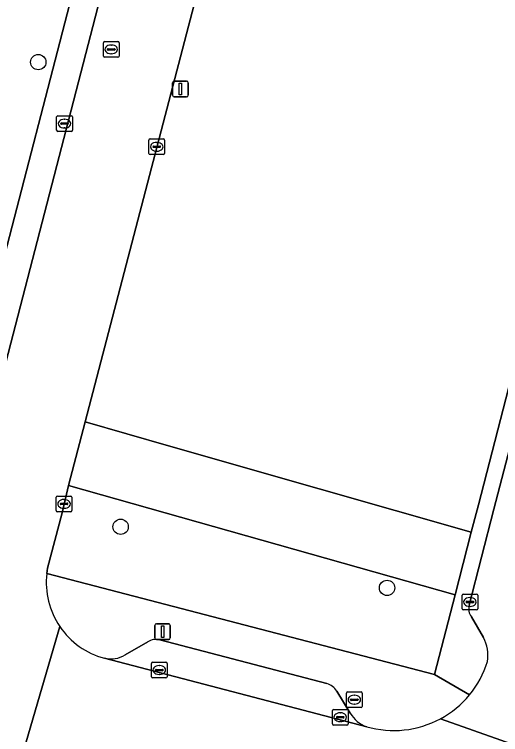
# Model space of a CAD drawing. Extents: x 163683 to 164494, y 382709 to 383872.
# Drawn here: x 163943.22 to 163974.2, y 383181.08 to 383226.97 of the extents above; entities that cross this region are included whole.
import ezdxf

# ---------------------------------------------------------------- set-up
doc = ezdxf.new("R2010")
doc.units = 0
for name, color, linetype in [('IMGEO_Boom', 7, 'Continuous'), ('IMGEO_Brandkraan', 7, 'Continuous'), ('IMGEO_Groenvoorziening', 7, 'Continuous'), ('IMGEO_Kolk', 7, 'Continuous'), ('IMGEO_Lichtmast', 7, 'Continuous'), ('IMGEO_Parkeervlak_open', 7, 'Continuous'), ('IMGEO_Rijbaan_lokaal_open', 7, 'Continuous'), ('IMGEO_Rioolput', 7, 'Continuous'), ('IMGEO_Voetpad_open', 7, 'Continuous')]:
    doc.layers.add(name, color=color, linetype=linetype)

msp = doc.modelspace()

# ---------------------------------------------------------------- linework, layer by layer
at = {"layer": 'IMGEO_Boom'}
for centre in [(163944.744, 383223.929), (163949.993, 383194.324), (163966.969, 383190.43)]:
    msp.add_circle(centre, 0.489, dxfattribs=at)
at = {"layer": 'IMGEO_Brandkraan'}
for p, q in [((163964.382, 383182.881), (163964.382, 383183.733)), ((163964.457, 383183.807), (163965.309, 383183.807)), ((163965.383, 383183.733), (163965.383, 383182.881)), ((163964.641, 383183.301), (163964.641, 383183.313)), ((163965.079, 383183.264), (163964.681, 383183.264)), ((163964.684, 383183.35), (163965.082, 383183.35)), ((163964.87, 383183.587), (163964.895, 383183.587)), ((163965.125, 383183.313), (163965.125, 383183.301)), ((163965.309, 383182.807), (163964.457, 383182.807)), ((163964.893, 383183.027), (163964.868, 383183.027))]:
    msp.add_line(p, q, dxfattribs=at)
for points in [[(163964.382, 383182.881), (163964.382, 383183.733)], [(163964.457, 383183.807), (163965.309, 383183.807)], [(163965.383, 383183.733), (163965.383, 383182.881)], [(163965.309, 383182.807), (163964.457, 383182.807)]]:
    msp.add_lwpolyline(points, dxfattribs=at)
for centre, radius, start, end in [((163964.459, 383183.731), 0.0765, 91.552, 178.448), ((163964.459, 383183.731), 0.0765, 91.552, 178.448), ((163965.307, 383183.731), 0.0765, 1.552, 88.448), ((163965.307, 383183.731), 0.0765, 1.552, 88.448), ((163964.681, 383183.31), 0.0403, 85.8775, 175.7526), ((163964.678, 383183.3), 0.0366, 178.938, 274.7102), ((163965.082, 383183.307), 0.043, 264.8664, 352.4533), ((163965.086, 383183.312), 0.0386, 1.7309, 96.639), ((163964.459, 383182.883), 0.0765, 181.552, 268.448), ((163964.459, 383182.883), 0.0765, 181.552, 268.448), ((163965.307, 383182.883), 0.0765, 271.552, 358.448), ((163965.307, 383182.883), 0.0765, 271.552, 358.448)]:
    msp.add_arc(centre, radius, start, end, dxfattribs=at)
for centre, major_axis, ratio, start_param, end_param in [((163964.869, 383183.307), (-0.387, 0.002), 0.722429, 4.712389, 7.853982), ((163964.894, 383183.307), (-0.39, 0.002), 0.717154, 1.570796, 4.712389)]:
    msp.add_ellipse(centre, major_axis=major_axis, ratio=ratio, start_param=start_param, end_param=end_param, dxfattribs=at)
at = {"layer": 'IMGEO_Groenvoorziening'}
for points in [[(163959.522, 383246.173), (163947.735, 383201.003), (163953.035, 383199.492), (163962.651, 383196.748), (163972.339, 383193.984), (163972.786, 383195.714), (163984.169, 383239.809)], [(163972.339, 383193.984), (163962.651, 383196.748), (163953.035, 383199.492), (163947.735, 383201.003), (163946.68, 383196.962), (163971.307, 383189.99)], [(163969.992, 383184.902), (163971.307, 383189.99), (163946.68, 383196.962), (163946.263, 383195.215), (163945.336, 383191.685), (163945.287, 383191.346)]]:
    msp.add_lwpolyline(points, close=True, dxfattribs=at)
at = {"layer": 'IMGEO_Kolk'}
for p, q in [((163945.915, 383219.587), (163945.915, 383220.439)), ((163945.99, 383220.513), (163946.842, 383220.513)), ((163946.916, 383220.439), (163946.916, 383219.587)), ((163946.174, 383220.007), (163946.174, 383220.019)), ((163946.612, 383219.97), (163946.214, 383219.97)), ((163946.217, 383220.056), (163946.615, 383220.056)), ((163946.403, 383220.293), (163946.428, 383220.293)), ((163946.658, 383220.019), (163946.658, 383220.007)), ((163946.842, 383219.513), (163945.99, 383219.513)), ((163946.426, 383219.733), (163946.401, 383219.733)), ((163951.87, 383219.035), (163952.722, 383219.035)), ((163951.795, 383218.109), (163951.795, 383218.961)), ((163952.097, 383218.578), (163952.495, 383218.578)), ((163952.283, 383218.815), (163952.308, 383218.815)), ((163952.796, 383218.961), (163952.796, 383218.109)), ((163952.054, 383218.529), (163952.054, 383218.541)), ((163952.492, 383218.492), (163952.094, 383218.492)), ((163952.306, 383218.255), (163952.281, 383218.255)), ((163952.538, 383218.541), (163952.538, 383218.529)), ((163952.722, 383218.035), (163951.87, 383218.035)), ((163945.886, 383195.356), (163945.886, 383196.208)), ((163945.961, 383196.282), (163946.813, 383196.282)), ((163946.887, 383196.208), (163946.887, 383195.356)), ((163946.145, 383195.776), (163946.145, 383195.788)), ((163946.583, 383195.739), (163946.185, 383195.739)), ((163946.188, 383195.825), (163946.586, 383195.825)), ((163946.374, 383196.062), (163946.399, 383196.062)), ((163946.629, 383195.788), (163946.629, 383195.776)), ((163946.813, 383195.282), (163945.961, 383195.282)), ((163946.397, 383195.502), (163946.372, 383195.502)), ((163971.746, 383189.106), (163971.746, 383189.958)), ((163971.821, 383190.032), (163972.673, 383190.032)), ((163972.234, 383189.812), (163972.259, 383189.812)), ((163972.747, 383189.958), (163972.747, 383189.106)), ((163972.005, 383189.526), (163972.005, 383189.538)), ((163972.443, 383189.489), (163972.045, 383189.489)), ((163972.048, 383189.575), (163972.446, 383189.575)), ((163972.257, 383189.252), (163972.232, 383189.252)), ((163972.489, 383189.538), (163972.489, 383189.526)), ((163972.673, 383189.032), (163971.821, 383189.032)), ((163951.953, 383184.771), (163951.953, 383185.623)), ((163952.028, 383185.697), (163952.88, 383185.697)), ((163952.954, 383185.623), (163952.954, 383184.771)), ((163952.212, 383185.191), (163952.212, 383185.203)), ((163952.65, 383185.154), (163952.252, 383185.154)), ((163952.255, 383185.24), (163952.653, 383185.24)), ((163952.441, 383185.477), (163952.466, 383185.477)), ((163952.696, 383185.203), (163952.696, 383185.191)), ((163952.88, 383184.697), (163952.028, 383184.697)), ((163952.464, 383184.917), (163952.439, 383184.917)), ((163963.485, 383181.765), (163963.485, 383182.617)), ((163963.56, 383182.691), (163964.412, 383182.691)), ((163963.973, 383182.471), (163963.998, 383182.471)), ((163964.486, 383182.617), (163964.486, 383181.765)), ((163963.744, 383182.185), (163963.744, 383182.197)), ((163964.182, 383182.148), (163963.784, 383182.148)), ((163963.787, 383182.234), (163964.185, 383182.234)), ((163963.996, 383181.911), (163963.971, 383181.911)), ((163964.228, 383182.197), (163964.228, 383182.185)), ((163964.412, 383181.691), (163963.56, 383181.691))]:
    msp.add_line(p, q, dxfattribs=at)
for points in [[(163945.915, 383219.587), (163945.915, 383220.439)], [(163945.99, 383220.513), (163946.842, 383220.513)], [(163946.916, 383220.439), (163946.916, 383219.587)], [(163946.842, 383219.513), (163945.99, 383219.513)], [(163951.87, 383219.035), (163952.722, 383219.035)], [(163951.795, 383218.109), (163951.795, 383218.961)], [(163952.796, 383218.961), (163952.796, 383218.109)], [(163952.722, 383218.035), (163951.87, 383218.035)], [(163945.886, 383195.356), (163945.886, 383196.208)], [(163945.961, 383196.282), (163946.813, 383196.282)], [(163946.887, 383196.208), (163946.887, 383195.356)], [(163946.813, 383195.282), (163945.961, 383195.282)], [(163971.746, 383189.106), (163971.746, 383189.958)], [(163971.821, 383190.032), (163972.673, 383190.032)], [(163972.747, 383189.958), (163972.747, 383189.106)], [(163972.673, 383189.032), (163971.821, 383189.032)], [(163951.953, 383184.771), (163951.953, 383185.623)], [(163952.028, 383185.697), (163952.88, 383185.697)], [(163952.954, 383185.623), (163952.954, 383184.771)], [(163952.88, 383184.697), (163952.028, 383184.697)], [(163963.485, 383181.765), (163963.485, 383182.617)], [(163963.56, 383182.691), (163964.412, 383182.691)], [(163964.486, 383182.617), (163964.486, 383181.765)], [(163964.412, 383181.691), (163963.56, 383181.691)]]:
    msp.add_lwpolyline(points, dxfattribs=at)
for centre, radius, start, end in [((163945.992, 383220.437), 0.0765, 91.552, 178.448), ((163945.992, 383220.437), 0.0765, 91.552, 178.448), ((163946.84, 383220.437), 0.0765, 1.552, 88.448), ((163946.84, 383220.437), 0.0765, 1.552, 88.448), ((163946.214, 383220.016), 0.0403, 85.8775, 175.7526), ((163946.211, 383220.006), 0.0366, 178.938, 274.7102), ((163946.615, 383220.013), 0.043, 264.8664, 352.4533), ((163946.619, 383220.018), 0.0386, 1.7309, 96.639), ((163945.992, 383219.589), 0.0765, 181.552, 268.448), ((163945.992, 383219.589), 0.0765, 181.552, 268.448), ((163946.84, 383219.589), 0.0765, 271.552, 358.448), ((163946.84, 383219.589), 0.0765, 271.552, 358.448), ((163951.872, 383218.959), 0.0765, 91.552, 178.448), ((163951.872, 383218.959), 0.0765, 91.552, 178.448), ((163952.72, 383218.959), 0.0765, 1.552, 88.448), ((163952.72, 383218.959), 0.0765, 1.552, 88.448), ((163952.094, 383218.538), 0.0403, 85.8775, 175.7526), ((163952.499, 383218.54), 0.0386, 1.7309, 96.639), ((163952.091, 383218.528), 0.0366, 178.938, 274.7102), ((163952.495, 383218.535), 0.043, 264.8664, 352.4533), ((163951.872, 383218.111), 0.0765, 181.552, 268.448), ((163951.872, 383218.111), 0.0765, 181.552, 268.448), ((163952.72, 383218.111), 0.0765, 271.552, 358.448), ((163952.72, 383218.111), 0.0765, 271.552, 358.448), ((163945.963, 383196.206), 0.0765, 91.552, 178.448), ((163945.963, 383196.206), 0.0765, 91.552, 178.448), ((163946.811, 383196.206), 0.0765, 1.552, 88.448), ((163946.811, 383196.206), 0.0765, 1.552, 88.448), ((163946.185, 383195.785), 0.0403, 85.8775, 175.7526), ((163946.182, 383195.775), 0.0366, 178.938, 274.7102), ((163946.586, 383195.782), 0.043, 264.8664, 352.4533), ((163946.59, 383195.787), 0.0386, 1.7309, 96.639), ((163945.963, 383195.358), 0.0765, 181.552, 268.448), ((163945.963, 383195.358), 0.0765, 181.552, 268.448), ((163946.811, 383195.358), 0.0765, 271.552, 358.448), ((163946.811, 383195.358), 0.0765, 271.552, 358.448), ((163971.823, 383189.956), 0.0765, 91.552, 178.448), ((163971.823, 383189.956), 0.0765, 91.552, 178.448), ((163972.671, 383189.956), 0.0765, 1.552, 88.448), ((163972.671, 383189.956), 0.0765, 1.552, 88.448), ((163972.045, 383189.535), 0.0403, 85.8775, 175.7526), ((163972.042, 383189.525), 0.0366, 178.938, 274.7102), ((163972.446, 383189.532), 0.043, 264.8664, 352.4533), ((163972.45, 383189.537), 0.0386, 1.7309, 96.639), ((163971.823, 383189.108), 0.0765, 181.552, 268.448), ((163971.823, 383189.108), 0.0765, 181.552, 268.448), ((163972.671, 383189.108), 0.0765, 271.552, 358.448), ((163972.671, 383189.108), 0.0765, 271.552, 358.448), ((163952.03, 383185.621), 0.0765, 91.552, 178.448), ((163952.03, 383185.621), 0.0765, 91.552, 178.448), ((163952.878, 383185.621), 0.0765, 1.552, 88.448), ((163952.878, 383185.621), 0.0765, 1.552, 88.448), ((163952.252, 383185.2), 0.0403, 85.8775, 175.7526), ((163952.249, 383185.19), 0.0366, 178.938, 274.7102), ((163952.653, 383185.197), 0.043, 264.8664, 352.4533), ((163952.657, 383185.202), 0.0386, 1.7309, 96.639), ((163952.03, 383184.773), 0.0765, 181.552, 268.448), ((163952.03, 383184.773), 0.0765, 181.552, 268.448), ((163952.878, 383184.773), 0.0765, 271.552, 358.448), ((163952.878, 383184.773), 0.0765, 271.552, 358.448), ((163963.562, 383182.615), 0.0765, 91.552, 178.448), ((163963.562, 383182.615), 0.0765, 91.552, 178.448), ((163964.41, 383182.615), 0.0765, 1.552, 88.448), ((163964.41, 383182.615), 0.0765, 1.552, 88.448), ((163963.784, 383182.194), 0.0403, 85.8775, 175.7526), ((163963.781, 383182.184), 0.0366, 178.938, 274.7102), ((163964.185, 383182.191), 0.043, 264.8664, 352.4533), ((163964.189, 383182.196), 0.0386, 1.7309, 96.639), ((163963.562, 383181.767), 0.0765, 181.552, 268.448), ((163963.562, 383181.767), 0.0765, 181.552, 268.448), ((163964.41, 383181.767), 0.0765, 271.552, 358.448), ((163964.41, 383181.767), 0.0765, 271.552, 358.448)]:
    msp.add_arc(centre, radius, start, end, dxfattribs=at)
for centre, major_axis, ratio, start_param, end_param in [((163946.402, 383220.013), (-0.387, 0.002), 0.722429, 4.712389, 7.853982), ((163946.427, 383220.013), (-0.39, 0.002), 0.717154, 1.570796, 4.712389), ((163952.282, 383218.535), (-0.387, 0.002), 0.722429, 4.712389, 7.853982), ((163952.307, 383218.535), (-0.39, 0.002), 0.717154, 1.570796, 4.712389), ((163946.373, 383195.782), (-0.387, 0.002), 0.722429, 4.712389, 7.853982), ((163946.398, 383195.782), (-0.39, 0.002), 0.717154, 1.570796, 4.712389), ((163972.233, 383189.532), (-0.387, 0.002), 0.722429, 4.712389, 7.853982), ((163972.258, 383189.532), (-0.39, 0.002), 0.717154, 1.570796, 4.712389), ((163952.44, 383185.197), (-0.387, 0.002), 0.722429, 4.712389, 7.853982), ((163952.465, 383185.197), (-0.39, 0.002), 0.717154, 1.570796, 4.712389), ((163963.972, 383182.191), (-0.387, 0.002), 0.722429, 4.712389, 7.853982), ((163963.997, 383182.191), (-0.39, 0.002), 0.717154, 1.570796, 4.712389)]:
    msp.add_ellipse(centre, major_axis=major_axis, ratio=ratio, start_param=start_param, end_param=end_param, dxfattribs=at)
at = {"layer": 'IMGEO_Lichtmast'}
for p, q in [((163953.404, 383222.714), (163954.194, 383222.714)), ((163954.194, 383222.714), (163953.404, 383222.714)), ((163953.304, 383221.814), (163953.304, 383222.614)), ((163953.304, 383222.614), (163953.304, 383221.814)), ((163954.294, 383222.614), (163954.294, 383221.814)), ((163954.294, 383221.814), (163954.294, 383222.614)), ((163954.194, 383221.714), (163953.404, 383221.714)), ((163953.404, 383221.714), (163954.194, 383221.714)), ((163952.169, 383187.243), (163952.169, 383188.043)), ((163952.169, 383188.043), (163952.169, 383187.243)), ((163952.269, 383188.143), (163953.059, 383188.143)), ((163953.059, 383188.143), (163952.269, 383188.143)), ((163953.159, 383188.043), (163953.159, 383187.243)), ((163953.159, 383187.243), (163953.159, 383188.043)), ((163953.059, 383187.143), (163952.269, 383187.143)), ((163952.269, 383187.143), (163953.059, 383187.143))]:
    msp.add_line(p, q, dxfattribs=at)
for points in [[(163953.724, 383222.589), (163953.874, 383222.589), (163953.874, 383221.839), (163953.724, 383221.839), (163953.724, 383222.589)], [(163952.589, 383188.018), (163952.739, 383188.018), (163952.739, 383187.268), (163952.589, 383187.268), (163952.589, 383188.018)]]:
    msp.add_lwpolyline(points, dxfattribs=at)
for centre, start, end in [((163953.404, 383222.614), 90, 180), ((163953.404, 383222.614), 90, 180), ((163954.194, 383222.614), 0, 90), ((163954.194, 383222.614), 360, 90), ((163953.404, 383221.814), 180, 270), ((163953.404, 383221.814), 180, 270), ((163954.194, 383221.814), 270, 0), ((163954.194, 383221.814), 270, 0), ((163952.269, 383188.043), 90, 180), ((163952.269, 383188.043), 90, 180), ((163953.059, 383188.043), 0, 90), ((163953.059, 383188.043), 360, 90), ((163952.269, 383187.243), 180, 270), ((163952.269, 383187.243), 180, 270), ((163953.059, 383187.243), 270, 0), ((163953.059, 383187.243), 270, 0)]:
    msp.add_arc(centre, 0.1, start, end, dxfattribs=at)
at = {"layer": 'IMGEO_Parkeervlak_open'}
for points in [[(163932.475, 383165.499), (163967.043, 383298.891)], [(163958.362, 383272.452), (163941.824, 383208.725)], [(163951.717, 383186.992), (163950.283, 383186.156)], [(163963.136, 383184.329), (163952.489, 383187.121)], [(163948.954, 383185.945), (163965.671, 383181.587)], [(163964.624, 383182.447), (163963.766, 383183.851)]]:
    msp.add_lwpolyline(points, dxfattribs=at)
for centre, radius, start, end in [((163952.247, 383186.195), 0.957, 75.3478, 123.625), ((163949.347, 383187.762), 1.859, 257.8045, 300.2381), ((163962.878, 383183.335), 1.027, 30.1578, 75.4649), ((163966.283, 383183.399), 1.912, 209.8543, 251.3468)]:
    msp.add_arc(centre, radius, start, end, dxfattribs=at)
at = {"layer": 'IMGEO_Rijbaan_lokaal_open'}
for points in [[(163967.398, 383300.156), (163967.235, 383299.396), (163967.043, 383298.891), (163932.475, 383165.499), (163932.442, 383164.692), (163931.887, 383161.718), (163927.772, 383139.754), (163933.702, 383138.877), (163933.8, 383139.539), (163933.876, 383139.789), (163937.221, 383157.536), (163937.241, 383157.676), (163939.169, 383167.708), (163940.393, 383172.55), (163941.493, 383176.873)], [(163997.32, 383266.127), (163997.826, 383268.081), (163998.402, 383270.223), (163998.967, 383272.399), (163999.214, 383273.325), (163996.27, 383274.082), (163994.374, 383274.569), (163992.18, 383266.025), (163991.355, 383262.889), (163988.003, 383250), (163973.782, 383195.446), (163972.206, 383189.323)], [(163945.287, 383191.346), (163945.336, 383191.685), (163946.263, 383195.215), (163946.68, 383196.962), (163947.735, 383201.003), (163959.522, 383246.173)], [(163972.34, 383188.588), (163973.108, 383187.267)], [(163946.118, 383187.965), (163943.828, 383180.118)], [(163943.828, 383180.118), (163946.118, 383187.965)], [(163965.671, 383181.587), (163948.954, 383185.945)], [(163970.365, 383182.091), (163976.318, 383179.994)], [(163976.318, 383179.994), (163970.365, 383182.091)]]:
    msp.add_lwpolyline(points, dxfattribs=at)
for centre, radius, start, end in [((163950.259, 383190.775), 5.005, 173.4541, 214.1634), ((163973.025, 383189.093), 0.851, 164.2859, 216.3786), ((163950.257, 383190.775), 5.002, 214.1729, 254.9047), ((163970.903, 383186.101), 2.495, 351.4815, 27.8784), ((163967.429, 383187.584), 6.224, 320.3992, 342.6765), ((163967.383, 383187.619), 6.281, 298.3433, 320.4199), ((163967.4, 383187.597), 6.254, 253.9522, 298.3047)]:
    msp.add_arc(centre, radius, start, end, dxfattribs=at)
at = {"layer": 'IMGEO_Rioolput'}
for p, q in [((163948.892, 383224.314), (163948.892, 383225.166)), ((163948.967, 383225.24), (163949.819, 383225.24)), ((163949.38, 383225.02), (163949.405, 383225.02)), ((163949.893, 383225.166), (163949.893, 383224.314)), ((163949.151, 383224.734), (163949.151, 383224.746)), ((163949.589, 383224.697), (163949.191, 383224.697)), ((163949.194, 383224.783), (163949.592, 383224.783)), ((163949.635, 383224.746), (163949.635, 383224.734)), ((163949.819, 383224.24), (163948.967, 383224.24)), ((163949.403, 383224.46), (163949.378, 383224.46))]:
    msp.add_line(p, q, dxfattribs=at)
for points in [[(163948.892, 383224.314), (163948.892, 383225.166)], [(163948.967, 383225.24), (163949.819, 383225.24)], [(163949.893, 383225.166), (163949.893, 383224.314)], [(163949.819, 383224.24), (163948.967, 383224.24)]]:
    msp.add_lwpolyline(points, dxfattribs=at)
for centre, radius, start, end in [((163948.969, 383225.164), 0.0765, 91.552, 178.448), ((163948.969, 383225.164), 0.0765, 91.552, 178.448), ((163949.817, 383225.164), 0.0765, 1.552, 88.448), ((163949.817, 383225.164), 0.0765, 1.552, 88.448), ((163949.191, 383224.743), 0.0403, 85.8775, 175.7526), ((163949.188, 383224.733), 0.0366, 178.938, 274.7102), ((163949.592, 383224.74), 0.043, 264.8664, 352.4533), ((163949.596, 383224.745), 0.0386, 1.7309, 96.639), ((163948.969, 383224.316), 0.0765, 181.552, 268.448), ((163948.969, 383224.316), 0.0765, 181.552, 268.448), ((163949.817, 383224.316), 0.0765, 271.552, 358.448), ((163949.817, 383224.316), 0.0765, 271.552, 358.448)]:
    msp.add_arc(centre, radius, start, end, dxfattribs=at)
for centre, major_axis, ratio, start_param, end_param in [((163949.379, 383224.74), (-0.387, 0.002), 0.722429, 4.712389, 7.853982), ((163949.404, 383224.74), (-0.39, 0.002), 0.717154, 1.570796, 4.712389)]:
    msp.add_ellipse(centre, major_axis=major_axis, ratio=ratio, start_param=start_param, end_param=end_param, dxfattribs=at)
at = {"layer": 'IMGEO_Voetpad_open'}
for points in [[(163988.003, 383250), (163991.355, 383262.889), (163992.18, 383266.025), (163994.374, 383274.569), (163995.776, 383280.026), (163997.664, 383279.557), (163998.45, 383282.559), (163995.373, 383283.39), (163994.608, 383280.362), (163993.64, 383276.548), (163991.499, 383268.114), (163990.802, 383265.4), (163986.817, 383250), (163985.708, 383245.713), (163984.169, 383239.809), (163972.786, 383195.714), (163972.339, 383193.984), (163971.307, 383189.99), (163969.992, 383184.902), (163972.224, 383183.617)], [(163931.34, 383168.275), (163941.067, 383205.805), (163940.631, 383205.928), (163941.384, 383208.838), (163941.824, 383208.725), (163958.362, 383272.452)], [(163972.206, 383189.323), (163973.782, 383195.446), (163988.003, 383250)], [(163972.224, 383183.617), (163969.992, 383184.902), (163945.287, 383191.346)], [(163973.108, 383187.267), (163972.34, 383188.588)], [(163950.283, 383186.156), (163951.717, 383186.992)], [(163952.489, 383187.121), (163963.136, 383184.329)], [(163963.766, 383183.851), (163964.624, 383182.447)]]:
    msp.add_lwpolyline(points, dxfattribs=at)
for centre, radius, start, end in [((163950.259, 383190.775), 5.005, 173.4541, 214.1634), ((163973.025, 383189.093), 0.851, 164.2859, 216.3786), ((163950.257, 383190.775), 5.002, 214.1729, 254.9047), ((163952.247, 383186.195), 0.957, 75.3478, 123.625), ((163970.903, 383186.101), 2.495, 351.4815, 27.8784), ((163949.347, 383187.762), 1.859, 257.8045, 300.2381), ((163967.429, 383187.584), 6.224, 320.3992, 342.6765), ((163962.878, 383183.335), 1.027, 30.1578, 75.4649), ((163967.383, 383187.619), 6.281, 298.3433, 320.4199), ((163966.283, 383183.399), 1.912, 209.8543, 251.3468), ((163967.4, 383187.597), 6.254, 253.9522, 298.3047)]:
    msp.add_arc(centre, radius, start, end, dxfattribs=at)

doc.saveas('drawing.dxf')
